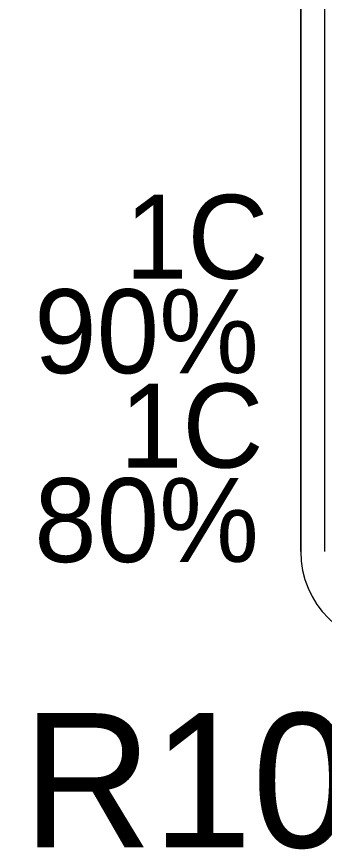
# Model space of a CAD drawing. Extents: x 99982 to 100176, y 99905 to 100011.
# Drawn here: x 100149.2714 to 100149.4363, y 99945.0774 to 99945.5238 of the extents above; entities that cross this region are included whole.
import ezdxf

# ---------------------------------------------------------------- set-up
doc = ezdxf.new("R2010")
doc.units = 0
doc.layers.add('TR_SN_ConstructionSigns', color=7, linetype='Continuous')

msp = doc.modelspace()

# ---------------------------------------------------------------- linework, layer by layer
at = {"layer": 'TR_SN_ConstructionSigns'}
for p, q in [((100149.42363, 99945.23704), (100149.42363, 99945.64204)), ((100149.42363, 99945.64204), (100149.42363, 99945.23704)), ((100149.42363, 99945.64204), (100149.42363, 99945.23704)), ((100149.43628, 99945.64204), (100149.43628, 99945.23704))]:
    msp.add_line(p, q, dxfattribs=at)
msp.add_arc((100149.47425, 99945.23704), 0.05063, 180, 270, dxfattribs=at)
msp.add_arc((100149.47425, 99945.23704), 0.05063, 180, 270, dxfattribs=at)
msp.add_arc((100149.47425, 99945.23704), 0.05063, 180, 270, dxfattribs=at)

# ---------------------------------------------------------------- texts
for s, p in [('1C', (100149.32943, 99945.38329)), ('1C, 90%', (100149.17043, 99945.33266)), ('1C', (100149.32672, 99945.28204)), ('1C, 80%', (100149.17043, 99945.23141))]:
    msp.add_text(s, height=0.045, dxfattribs=at).set_placement(p)
msp.add_text('R10-24 MOD', height=0.072, rotation=360, dxfattribs=at).set_placement((100149.27452, 99945.07841))

doc.saveas('drawing.dxf')
